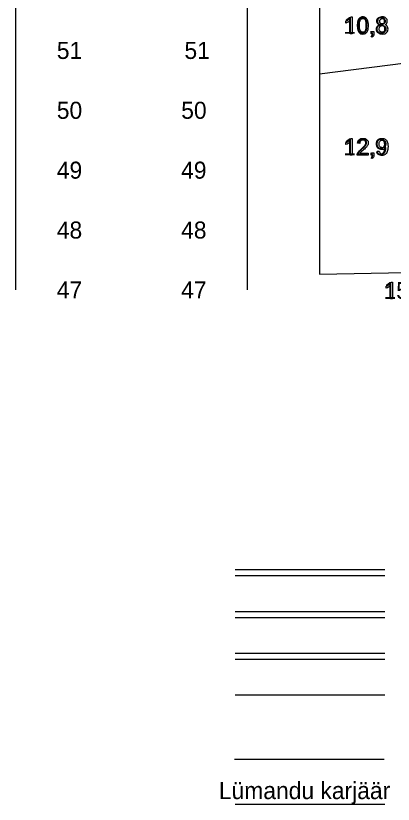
# Model space of a CAD drawing. Extents: x 532503 to 539665, y 6557663 to 6561526.
# Drawn here: x 538833.1 to 538959.1, y 6559930.1 to 6560193.4 of the extents above; entities that cross this region are included whole.
import ezdxf

# ---------------------------------------------------------------- set-up
doc = ezdxf.new("R2010")
doc.units = 0
for name, color, linetype in [('ABIJOONIS', 7, 'Continuous'), ('GEOLPUNKT', 7, 'Continuous'), ('illumineerimisjooned', 7, 'Continuous'), ('kataster', 7, 'Continuous'), ('mõõtpost parem', 7, 'Continuous'), ('mõõtpost vasak', 7, 'Continuous'), ('Plokid', 7, 'Continuous'), ('Proovid', 7, 'Continuous'), ('Täide', 7, 'Continuous'), ('Veetase', 7, 'Continuous'), ('VORMISTUS', 7, 'Continuous')]:
    doc.layers.add(name, color=color, linetype=linetype)

msp = doc.modelspace()

# ---------------------------------------------------------------- linework, layer by layer
at = {"layer": 'GEOLPUNKT'}
for points in [[(538958.44, 6560104.49), (538958.89, 6560104.49), (538958.89, 6560098.87)], [(538956.82, 6560102.42), (538956.82, 6560103.09)], [(538958.89, 6560098.87), (538958.2, 6560098.87), (538958.2, 6560103.25)]]:
    msp.add_lwpolyline(points, dxfattribs=at)
for points in [[(538956.82, 6560103.09), (538957.4, 6560103.36), (538957.83, 6560103.74), (538958.26, 6560104.13), (538958.44, 6560104.49)], [(538958.2, 6560103.25), (538957.95, 6560103.01), (538957.55, 6560102.78), (538957.14, 6560102.54), (538956.82, 6560102.42)]]:
    msp.add_open_spline(points, degree=3, dxfattribs=at)
at = {"layer": 'illumineerimisjooned'}
msp.add_line((538906.39, 6559994.5), (538956.39, 6559994.5), dxfattribs=at)
at = {"layer": 'kataster'}
msp.add_line((538906.39, 6559930.14), (538956.39, 6559930.14), dxfattribs=at)
at = {"layer": 'mõõtpost parem'}
msp.add_line((538833.14, 6560101.87), (538833.14, 6560561.87), dxfattribs=at)
at = {"layer": 'mõõtpost vasak'}
msp.add_line((538910.54, 6560101.87), (538910.54, 6560561.87), dxfattribs=at)
at = {"layer": 'Plokid'}
msp.add_line((538906.16, 6559945.15), (538956.16, 6559945.15), dxfattribs=at)
at = {"layer": 'Proovid'}
for points in [[(538943.37, 6560190.99), (538943.37, 6560191.66)], [(538945.43, 6560187.44), (538944.75, 6560187.44), (538944.75, 6560191.82)], [(538944.99, 6560193.06), (538945.43, 6560193.06), (538945.43, 6560187.44)], [(538951.92, 6560187.44), (538951.92, 6560188.22), (538952.7, 6560188.22), (538952.7, 6560187.44)], [(538952.06, 6560186.33), (538951.87, 6560186.62)], [(538952.31, 6560187.44), (538951.92, 6560187.44)], [(538945.43, 6560146.87), (538944.75, 6560146.87), (538944.75, 6560151.25)], [(538944.99, 6560152.49), (538945.43, 6560152.49), (538945.43, 6560146.87)], [(538943.37, 6560150.42), (538943.37, 6560151.09)], [(538947.94, 6560150.8), (538947.23, 6560150.87)], [(538950.81, 6560147.53), (538950.81, 6560146.87), (538947.11, 6560146.87)], [(538948.06, 6560147.53), (538950.81, 6560147.53)], [(538952.06, 6560145.76), (538951.87, 6560146.05)], [(538951.92, 6560146.87), (538951.92, 6560147.65), (538952.7, 6560147.65), (538952.7, 6560146.87)], [(538952.31, 6560146.87), (538951.92, 6560146.87)], [(538953.82, 6560148.17), (538954.48, 6560148.23)]]:
    msp.add_lwpolyline(points, dxfattribs=at)
for points in [[(538943.37, 6560191.66), (538943.95, 6560191.93), (538944.38, 6560192.31), (538944.81, 6560192.7), (538944.99, 6560193.06)], [(538944.75, 6560191.82), (538944.5, 6560191.58), (538944.1, 6560191.35), (538943.69, 6560191.11), (538943.37, 6560190.99)], [(538947.2, 6560190.2), (538947.2, 6560191.19), (538947.4, 6560191.8), (538947.6, 6560192.41), (538948.01, 6560192.73), (538948.41, 6560193.06), (538949.02, 6560193.06), (538949.47, 6560193.06), (538949.81, 6560192.88), (538950.15, 6560192.7), (538950.37, 6560192.36), (538950.59, 6560192.02), (538950.72, 6560191.52), (538950.85, 6560191.03), (538950.85, 6560190.2), (538950.85, 6560189.22), (538950.64, 6560188.61), (538950.44, 6560188), (538950.04, 6560187.68), (538949.64, 6560187.35), (538949.02, 6560187.35), (538948.21, 6560187.35), (538947.75, 6560187.92), (538947.2, 6560188.63), (538947.2, 6560190.2)], [(538947.9, 6560190.2), (538947.9, 6560188.82), (538948.23, 6560188.37), (538948.55, 6560187.91), (538949.02, 6560187.91), (538949.49, 6560187.91), (538949.82, 6560188.37), (538950.14, 6560188.82), (538950.14, 6560190.2), (538950.14, 6560191.58), (538949.82, 6560192.04), (538949.49, 6560192.49), (538949.01, 6560192.49), (538948.54, 6560192.49), (538948.26, 6560192.09), (538947.9, 6560191.58), (538947.9, 6560190.2)], [(538954.78, 6560190.48), (538954.35, 6560190.64), (538954.14, 6560190.93), (538953.94, 6560191.22), (538953.94, 6560191.62), (538953.94, 6560192.23), (538954.37, 6560192.65), (538954.81, 6560193.06), (538955.54, 6560193.06), (538956.27, 6560193.06), (538956.72, 6560192.64), (538957.17, 6560192.21), (538957.17, 6560191.6), (538957.17, 6560191.21), (538956.96, 6560190.92), (538956.76, 6560190.64), (538956.34, 6560190.48), (538956.86, 6560190.31), (538957.13, 6560189.94), (538957.4, 6560189.56), (538957.4, 6560189.04), (538957.4, 6560188.32), (538956.89, 6560187.84), (538956.38, 6560187.35), (538955.55, 6560187.35), (538954.72, 6560187.35), (538954.22, 6560187.84), (538953.71, 6560188.33), (538953.71, 6560189.06), (538953.71, 6560189.61), (538953.99, 6560189.98), (538954.27, 6560190.35), (538954.78, 6560190.48)], [(538954.64, 6560191.64), (538954.64, 6560191.25), (538954.9, 6560191), (538955.15, 6560190.74), (538955.56, 6560190.74), (538955.96, 6560190.74), (538956.21, 6560190.99), (538956.46, 6560191.24), (538956.46, 6560191.61), (538956.46, 6560191.98), (538956.2, 6560192.24), (538955.94, 6560192.5), (538955.55, 6560192.5), (538955.16, 6560192.5), (538954.9, 6560192.25), (538954.64, 6560191.99), (538954.64, 6560191.64)], [(538954.42, 6560189.06), (538954.42, 6560188.76), (538954.56, 6560188.49), (538954.69, 6560188.21), (538954.97, 6560188.06), (538955.24, 6560187.91), (538955.56, 6560187.91), (538956.05, 6560187.91), (538956.37, 6560188.23), (538956.69, 6560188.54), (538956.69, 6560189.03), (538956.69, 6560189.53), (538956.36, 6560189.86), (538956.03, 6560190.18), (538955.54, 6560190.18), (538955.05, 6560190.18), (538954.73, 6560189.86), (538954.42, 6560189.54), (538954.42, 6560189.06)], [(538951.87, 6560186.62), (538952.09, 6560186.72), (538952.19, 6560186.91), (538952.29, 6560187.09), (538952.31, 6560187.44)], [(538952.7, 6560187.44), (538952.7, 6560187.01), (538952.55, 6560186.74), (538952.39, 6560186.48), (538952.06, 6560186.33)], [(538943.37, 6560151.09), (538943.95, 6560151.36), (538944.38, 6560151.74), (538944.81, 6560152.13), (538944.99, 6560152.49)], [(538944.75, 6560151.25), (538944.5, 6560151.01), (538944.1, 6560150.78), (538943.69, 6560150.54), (538943.37, 6560150.42)], [(538947.11, 6560146.87), (538947.1, 6560147.12), (538947.19, 6560147.35), (538947.33, 6560147.73), (538947.64, 6560148.09), (538947.95, 6560148.46), (538948.54, 6560148.94), (538949.45, 6560149.69), (538949.77, 6560150.13), (538950.09, 6560150.56), (538950.09, 6560150.95), (538950.09, 6560151.36), (538949.8, 6560151.64), (538949.51, 6560151.92), (538949.04, 6560151.92), (538948.54, 6560151.92), (538948.24, 6560151.63), (538947.95, 6560151.33), (538947.94, 6560150.8)], [(538947.23, 6560150.87), (538947.31, 6560151.66), (538947.78, 6560152.08), (538948.25, 6560152.49), (538949.05, 6560152.49), (538949.86, 6560152.49), (538950.33, 6560152.04), (538950.8, 6560151.6), (538950.8, 6560150.94), (538950.8, 6560150.6), (538950.66, 6560150.28), (538950.52, 6560149.95), (538950.21, 6560149.59), (538949.89, 6560149.24), (538949.15, 6560148.61), (538948.53, 6560148.09), (538948.35, 6560147.9), (538948.18, 6560147.72), (538948.06, 6560147.53)], [(538954.48, 6560148.23), (538954.57, 6560147.76), (538954.8, 6560147.55), (538955.04, 6560147.34), (538955.41, 6560147.34), (538955.73, 6560147.34), (538955.97, 6560147.49), (538956.2, 6560147.63), (538956.36, 6560147.87), (538956.51, 6560148.12), (538956.61, 6560148.53), (538956.71, 6560148.94), (538956.71, 6560149.37), (538956.71, 6560149.42), (538956.71, 6560149.51), (538956.5, 6560149.18), (538956.15, 6560148.97), (538955.79, 6560148.77), (538955.37, 6560148.77), (538954.68, 6560148.77), (538954.2, 6560149.27), (538953.72, 6560149.78), (538953.72, 6560150.6), (538953.72, 6560151.45), (538954.22, 6560151.97), (538954.72, 6560152.49), (538955.48, 6560152.49), (538956.02, 6560152.49), (538956.48, 6560152.2), (538956.93, 6560151.9), (538957.16, 6560151.36), (538957.4, 6560150.82), (538957.4, 6560149.78), (538957.4, 6560148.71), (538957.16, 6560148.08), (538956.93, 6560147.44), (538956.47, 6560147.11), (538956.01, 6560146.78), (538955.39, 6560146.78), (538954.74, 6560146.78), (538954.32, 6560147.14), (538953.9, 6560147.51), (538953.82, 6560148.17)], [(538956.63, 6560150.64), (538956.63, 6560151.23), (538956.32, 6560151.58), (538956.01, 6560151.92), (538955.56, 6560151.92), (538955.1, 6560151.92), (538954.76, 6560151.55), (538954.43, 6560151.18), (538954.43, 6560150.58), (538954.43, 6560150.04), (538954.75, 6560149.71), (538955.07, 6560149.38), (538955.54, 6560149.38), (538956.02, 6560149.38), (538956.33, 6560149.71), (538956.63, 6560150.04), (538956.63, 6560150.64)], [(538951.87, 6560146.05), (538952.09, 6560146.15), (538952.19, 6560146.34), (538952.29, 6560146.52), (538952.31, 6560146.87)], [(538952.7, 6560146.87), (538952.7, 6560146.44), (538952.55, 6560146.17), (538952.39, 6560145.91), (538952.06, 6560145.76)]]:
    msp.add_open_spline(points, degree=3, dxfattribs=at)
at = {"layer": 'Täide'}
for p, q in [((538934.54, 6560278.72), (538934.54, 6560171.87)), ((538934.54, 6560171.87), (538934.54, 6560107.1))]:
    msp.add_line(p, q, dxfattribs=at)
for points in [[(538934.54, 6560392.91), (538934.54, 6560171.87), (538934.54, 6560107.1)], [(538934.54, 6560278.72), (538934.54, 6560171.87), (538934.54, 6560107.1)], [(538934.54, 6560107.1), (538963.4, 6560107.67), (539157.84, 6560181.67), (539318.84, 6560192.67), (539413.69, 6560163.76), (539473.19, 6560116.77), (539523.29, 6559971.09), (539541.57, 6559948.85), (539569.62, 6559942.47), (539585.37, 6559942.47)], [(538934.54, 6560107.1), (538963.4, 6560107.67), (539157.84, 6560181.67), (539318.84, 6560192.67), (539413.69, 6560163.76), (539473.19, 6560116.77), (539522.82, 6559972.47)], [(538934.54, 6560107.1), (538963.4, 6560107.67), (539086.15, 6560154.39)]]:
    msp.add_lwpolyline(points, dxfattribs=at)
at = {"layer": 'Veetase'}
msp.add_lwpolyline([(538934.54, 6560174.06), (538963.4, 6560177.67), (539157.84, 6560227.67), (539318.84, 6560222.67), (539569.62, 6560164.47), (539585.37, 6560162.26)], dxfattribs=at)
at = {"layer": 'VORMISTUS'}
for p, q in [((538906.39, 6560008.5), (538956.39, 6560008.5)), ((538906.39, 6560006.5), (538956.39, 6560006.5)), ((538906.39, 6559992.5), (538956.39, 6559992.5)), ((538906.39, 6559980.5), (538956.39, 6559980.5)), ((538906.39, 6559978.5), (538956.39, 6559978.5)), ((538906.39, 6559966.6), (538956.39, 6559966.6))]:
    msp.add_line(p, q, dxfattribs=at)

# ---------------------------------------------------------------- texts
at = {"layer": 'ABIJOONIS'}
msp.add_text('-', height=0.0002, dxfattribs=at).set_placement((538934.54, 6560161.87))
at = {"layer": 'GEOLPUNKT'}
msp.add_text('15,0', height=5.6, dxfattribs=at).set_placement((538955.97, 6560098.87))
at = {"layer": 'kataster'}
msp.add_text('Lümandu karjäär', height=5.7, dxfattribs=at).set_placement((538900.94, 6559931.8))
at = {"layer": 'mõõtpost parem'}
for s, p in [('51', (538846.84, 6560179.02)), ('50', (538846.84, 6560159.02)), ('49', (538846.84, 6560139.02)), ('48', (538846.84, 6560119.02)), ('47', (538846.84, 6560099.02))]:
    msp.add_text(s, height=5.7, dxfattribs=at).set_placement(p)
at = {"layer": 'mõõtpost vasak'}
for s, p in [('51', (538889.45, 6560179.02)), ('50', (538888.37, 6560159.02)), ('49', (538888.34, 6560139.02)), ('48', (538888.34, 6560119.02)), ('47', (538888.35, 6560099.02))]:
    msp.add_text(s, height=5.7, dxfattribs=at).set_placement(p)
at = {"layer": 'Proovid'}
for s, p in [('10,8', (538942.52, 6560187.44)), ('12,9', (538942.52, 6560146.87))]:
    msp.add_text(s, height=5.6, dxfattribs=at).set_placement(p)

doc.saveas('drawing.dxf')
